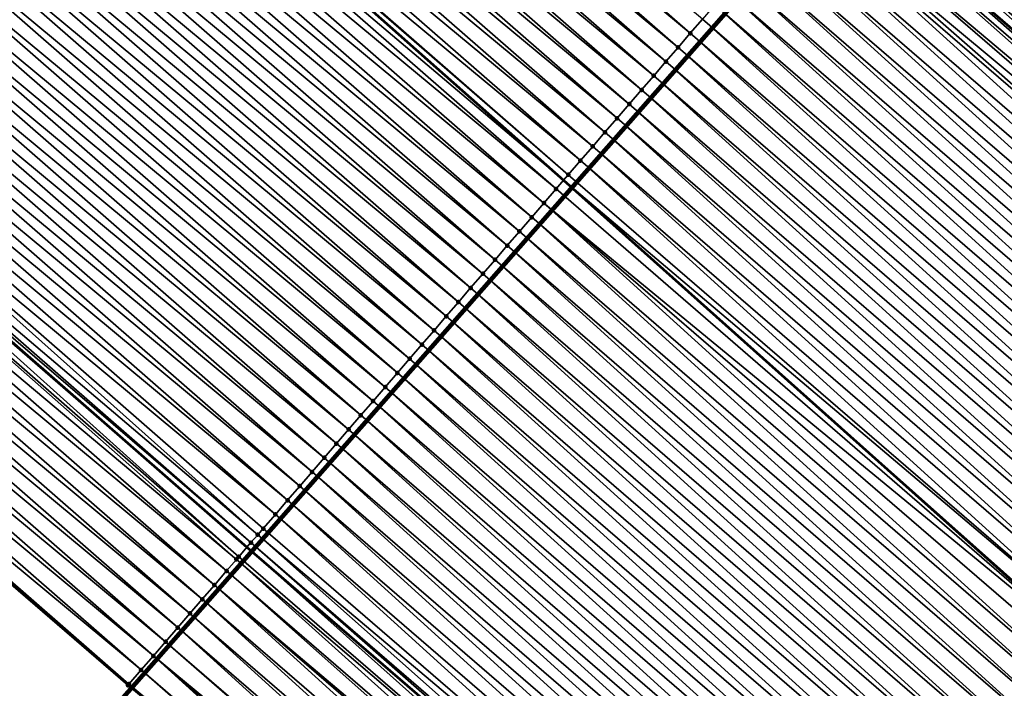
# Model space of a CAD drawing. Header units: feet. Extents: x 2007189 to 2022806, y 818621 to 837694.
# Tile 330 of 656: x 2015428 to 2015454, y 820232 to 820249. Entities that reach past the tile are written whole.
import ezdxf

# ---------------------------------------------------------------- set-up
doc = ezdxf.new("R2010")
doc.units = ezdxf.units.FT
doc.header["$MEASUREMENT"] = 0
for name, color, linetype, lineweight in [('EP_Travel Lane', 172, 'Continuous', 53), ('Notes', 102, 'Continuous', 100), ('Road Shots', 141, 'Continuous', 100), ('Road X-Section', 40, 'Continuous', 13), ('STRIPING', 60, 'Continuous', 53)]:
    doc.layers.add(name, color=color, linetype=linetype, lineweight=lineweight)
doc.layers.add('I-77-MM17-21_SB-Surface-Border', color=7, linetype='Continuous')
doc.layers.add('I-77-MM17-21_SB-Surface-TIN', color=7, linetype='Continuous')

msp = doc.modelspace()

# ---------------------------------------------------------------- linework, layer by layer
at = {"layer": 'EP_Travel Lane'}
for points in [[(2015389.885161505, 820305.9431912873, 254.3724983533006), (2015404.477025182, 820292.9223736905, 254.4036297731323), (2015419.46987167, 820279.6855020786, 254.4127378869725), (2015434.463940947, 820266.4500790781, 254.453842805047), (2015449.413424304, 820253.4036363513, 254.4975981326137), (2015464.557544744, 820240.3403664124, 254.586789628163), (2015479.701666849, 820227.2770950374, 254.6751473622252), (2015494.855067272, 820214.2997339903, 254.7118659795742), (2015510.046053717, 820201.2910212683, 254.8001306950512), (2015525.256119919, 820188.3278856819, 254.9221021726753), (2015540.509567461, 820175.3925680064, 255.0499853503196), (2015555.762980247, 820162.4572798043, 255.1873302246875), (2015570.975721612, 820149.5367180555, 255.3579410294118), (2015586.218726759, 820136.5902218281, 255.5578152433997), (2015601.443424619, 820123.712927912, 255.7737022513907), (2015616.741094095, 820110.8309482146, 255.9642285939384), (2015632.038367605, 820097.9493019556, 256.2039738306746)], [(2015373.59463393, 820288.674517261, 255.097414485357), (2015388.679794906, 820275.0320144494, 255.1113229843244), (2015403.670622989, 820261.7927349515, 255.0589505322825), (2015418.661331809, 820248.5535607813, 255.1276994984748), (2015433.814420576, 820235.3225645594, 255.1719085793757), (2015448.958717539, 820222.2591423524, 255.1719629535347), (2015464.102815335, 820209.1958919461, 255.2725838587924), (2015479.301225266, 820196.1397685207, 255.3186618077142), (2015494.472375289, 820183.1077814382, 255.3854157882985), (2015509.673187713, 820170.093450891, 255.4526870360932), (2015524.887808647, 820157.1123071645, 255.5289592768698), (2015540.102447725, 820144.1311479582, 255.6002777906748), (2015555.367828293, 820131.1649169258, 255.7163127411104), (2015570.611160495, 820118.2181429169, 255.8655700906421), (2015585.913922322, 820105.2753950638, 256.0268994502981), (2015601.211586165, 820092.39342011, 256.2181326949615), (2015616.509401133, 820079.5113178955, 256.3905773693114), (2015631.817988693, 820066.6224757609, 256.5883754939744)]]:
    msp.add_polyline3d(points, dxfattribs=at)
at = {"layer": 'I-77-MM17-21_SB-Surface-Border', "color": 3, "linetype": 'Continuous', "lineweight": -3}
msp.add_polyline3d([(2015506.253118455, 820166.0907158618, 255.4712598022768), (2015491.042118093, 820179.1021394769, 255.3966017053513), (2015475.795062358, 820192.0456046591, 255.3527566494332), (2015460.925912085, 820205.5129805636, 255.2829067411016), (2015446.039547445, 820218.8751959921, 255.226620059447), (2015430.629385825, 820231.6308817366, 255.3459002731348), (2015415.355367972, 820244.8096841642, 255.3395287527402), (2015400.30183446, 820257.9776860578, 255.2618401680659), (2015385.418798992, 820271.3389059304, 255.2415573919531)], dxfattribs=at)
at = {"layer": 'I-77-MM17-21_SB-Surface-TIN', "color": 128, "linetype": 'Continuous', "lineweight": -3}
for points in [[(2015445.680491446, 820249.0767883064, 254.6735055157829), (2015430.683163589, 820262.1683384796, 254.6175505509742), (2015430.352218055, 820261.7935384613, 254.6302163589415)], [(2015445.680491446, 820249.0767883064, 254.6735055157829), (2015446.007113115, 820249.4553623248, 254.6547061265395), (2015430.683163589, 820262.1683384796, 254.6175505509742)], [(2015445.353885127, 820248.6982010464, 254.6845534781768), (2015430.352218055, 820261.7935384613, 254.6302163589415), (2015430.021271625, 820261.4187392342, 254.6437916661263)], [(2015445.353885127, 820248.6982010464, 254.6845534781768), (2015445.680491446, 820249.0767883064, 254.6735055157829), (2015430.352218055, 820261.7935384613, 254.6302163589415)], [(2015445.027265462, 820248.3196252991, 254.7023409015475), (2015430.021271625, 820261.4187392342, 254.6437916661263), (2015429.690325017, 820261.0439401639, 254.6575473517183)], [(2015445.027265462, 820248.3196252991, 254.7023409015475), (2015445.353885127, 820248.6982010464, 254.6845534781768), (2015430.021271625, 820261.4187392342, 254.6437916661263)], [(2015444.700658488, 820247.9410386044, 254.7137196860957), (2015429.690325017, 820261.0439401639, 254.6575473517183), (2015429.35937842, 820260.669141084, 254.6712919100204)], [(2015444.700658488, 820247.9410386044, 254.7137196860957), (2015445.027265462, 820248.3196252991, 254.7023409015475), (2015429.690325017, 820261.0439401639, 254.6575473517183)], [(2015444.374052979, 820247.5624506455, 254.7243585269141), (2015429.35937842, 820260.669141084, 254.6712919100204), (2015429.028431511, 820260.29434228, 254.6853536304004)], [(2015444.374052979, 820247.5624506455, 254.7243585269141), (2015444.700658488, 820247.9410386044, 254.7137196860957), (2015429.35937842, 820260.669141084, 254.6712919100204)], [(2015444.047442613, 820247.1838668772, 254.7374503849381), (2015429.028431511, 820260.29434228, 254.6853536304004), (2015428.697484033, 820259.9195439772, 254.6999916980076)], [(2015444.047442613, 820247.1838668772, 254.7374503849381), (2015444.374052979, 820247.5624506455, 254.7243585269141), (2015429.028431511, 820260.29434228, 254.6853536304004)], [(2015443.720833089, 820246.8052823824, 254.7501171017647), (2015428.697484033, 820259.9195439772, 254.6999916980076), (2015428.366535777, 820259.5447463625, 254.7154206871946)], [(2015443.720833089, 820246.8052823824, 254.7501171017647), (2015444.047442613, 820247.1838668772, 254.7374503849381), (2015428.697484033, 820259.9195439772, 254.6999916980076)], [(2015443.394219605, 820246.4267013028, 254.7647829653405), (2015428.366535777, 820259.5447463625, 254.7154206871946), (2015428.035587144, 820259.1699490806, 254.7312319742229)], [(2015443.394219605, 820246.4267013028, 254.7647829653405), (2015443.720833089, 820246.8052823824, 254.7501171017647), (2015428.366535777, 820259.5447463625, 254.7154206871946)], [(2015443.067600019, 820246.0481254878, 254.7825306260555), (2015428.035587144, 820259.1699490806, 254.7312319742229), (2015427.704640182, 820258.7951503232, 254.7453473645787)], [(2015443.067600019, 820246.0481254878, 254.7825306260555), (2015443.394219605, 820246.4267013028, 254.7647829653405), (2015428.035587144, 820259.1699490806, 254.7312319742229)], [(2015442.740984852, 820245.6695458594, 254.7980461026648), (2015427.704640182, 820258.7951503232, 254.7453473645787), (2015427.373694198, 820258.4203507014, 254.7584691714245)], [(2015442.740984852, 820245.6695458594, 254.7980461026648), (2015443.067600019, 820246.0481254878, 254.7825306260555), (2015427.704640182, 820258.7951503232, 254.7453473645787)], [(2015427.042747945, 820258.0455513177, 254.7718645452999), (2015442.288451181, 820245.1450277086, 254.822943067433), (2015427.338360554, 820258.3803350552, 254.7598993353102)], [(2015442.414361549, 820245.2909732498, 254.8176703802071), (2015427.373694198, 820258.4203507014, 254.7584691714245), (2015427.338360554, 820258.3803350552, 254.7598993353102)], [(2015442.414361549, 820245.2909732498, 254.8176703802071), (2015427.338360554, 820258.3803350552, 254.7598993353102), (2015442.288451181, 820245.1450277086, 254.822943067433)], [(2015442.414361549, 820245.2909732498, 254.8176703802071), (2015442.740984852, 820245.6695458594, 254.7980461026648), (2015427.373694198, 820258.4203507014, 254.7584691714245)], [(2015442.087750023, 820244.9123904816, 254.8313477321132), (2015427.042747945, 820258.0455513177, 254.7718645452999), (2015426.711797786, 820257.670755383, 254.7892246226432)], [(2015442.087750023, 820244.9123904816, 254.8313477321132), (2015442.288451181, 820245.1450277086, 254.822943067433), (2015427.042747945, 820258.0455513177, 254.7718645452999)], [(2015441.761140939, 820244.5338056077, 254.8437924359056), (2015426.711797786, 820257.670755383, 254.7892246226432), (2015426.380852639, 820257.2959550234, 254.8014982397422)], [(2015441.761140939, 820244.5338056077, 254.8437924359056), (2015442.087750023, 820244.9123904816, 254.8313477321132), (2015426.711797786, 820257.670755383, 254.7892246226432)], [(2015441.434531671, 820244.1552208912, 254.8563293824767), (2015426.380852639, 820257.2959550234, 254.8014982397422), (2015426.049899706, 820256.9211615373, 254.8216731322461)], [(2015441.434531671, 820244.1552208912, 254.8563293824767), (2015441.761140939, 820244.5338056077, 254.8437924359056), (2015426.380852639, 820257.2959550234, 254.8014982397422)], [(2015441.107922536, 820243.7766360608, 254.8687995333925), (2015426.049899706, 820256.9211615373, 254.8216731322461), (2015425.718951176, 820256.546364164, 254.8373797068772)], [(2015441.107922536, 820243.7766360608, 254.8687995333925), (2015441.434531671, 820244.1552208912, 254.8563293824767), (2015426.049899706, 820256.9211615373, 254.8216731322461)], [(2015440.781310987, 820243.3980533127, 254.8824886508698), (2015425.718951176, 820256.546364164, 254.8373797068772), (2015425.388001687, 820256.1715676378, 254.8540601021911)], [(2015440.781310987, 820243.3980533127, 254.8824886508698), (2015441.107922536, 820243.7766360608, 254.8687995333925), (2015425.718951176, 820256.546364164, 254.8373797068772)], [(2015440.454704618, 820243.0194660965, 254.8935621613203), (2015425.388001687, 820256.1715676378, 254.8540601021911), (2015425.057054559, 820255.7967690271, 254.8683440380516)], [(2015440.454704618, 820243.0194660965, 254.8935621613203), (2015440.781310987, 820243.3980533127, 254.8824886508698), (2015425.388001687, 820256.1715676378, 254.8540601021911)], [(2015466.377189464, 820242.4492687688, 254.4384674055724), (2015451.559730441, 820255.8910784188, 254.3104001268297), (2015451.233133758, 820255.5124828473, 254.3165825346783)], [(2015440.128092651, 820242.6408837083, 254.9074620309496), (2015425.057054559, 820255.7967690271, 254.8683440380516), (2015424.726104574, 820255.4219729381, 254.8855268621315)], [(2015440.128092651, 820242.6408837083, 254.9074620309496), (2015440.454704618, 820243.0194660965, 254.8935621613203), (2015425.057054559, 820255.7967690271, 254.8683440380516)], [(2015439.801485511, 820242.2622971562, 254.918924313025), (2015424.726104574, 820255.4219729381, 254.8855268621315), (2015424.395156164, 820255.0471754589, 254.9011113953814)], [(2015439.801485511, 820242.2622971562, 254.918924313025), (2015440.128092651, 820242.6408837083, 254.9074620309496), (2015424.726104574, 820255.4219729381, 254.8855268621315)], [(2015466.377189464, 820242.4492687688, 254.4384674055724), (2015451.233133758, 820255.5124828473, 254.3165825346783), (2015450.980578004, 820255.2197838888, 254.3381721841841)], [(2015465.723915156, 820241.6921474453, 254.4917042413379), (2015450.906490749, 820255.1339272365, 254.3461577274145), (2015450.579840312, 820254.7553780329, 254.3794837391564)], [(2015466.050555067, 820242.070705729, 254.4636938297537), (2015450.926695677, 820255.1573417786, 254.3439517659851), (2015450.906490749, 820255.1339272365, 254.3461577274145)], [(2015465.723915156, 820241.6921474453, 254.4917042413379), (2015466.050555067, 820242.070705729, 254.4636938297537), (2015450.906490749, 820255.1339272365, 254.3461577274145)], [(2015466.050555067, 820242.070705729, 254.4636938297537), (2015450.980578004, 820255.2197838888, 254.3381721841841), (2015450.926695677, 820255.1573417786, 254.3439517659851)], [(2015466.050555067, 820242.070705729, 254.4636938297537), (2015466.377189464, 820242.4492687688, 254.4384674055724), (2015450.980578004, 820255.2197838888, 254.3381721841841)], [(2015439.474878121, 820241.8837108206, 254.9305134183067), (2015424.395156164, 820255.0471754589, 254.9011113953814), (2015424.064207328, 820254.6723783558, 254.9171286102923)], [(2015439.474878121, 820241.8837108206, 254.9305134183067), (2015439.801485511, 820242.2622971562, 254.918924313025), (2015424.395156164, 820255.0471754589, 254.9011113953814)], [(2015439.148254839, 820241.5051381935, 254.950127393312), (2015424.064207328, 820254.6723783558, 254.9171286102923), (2015423.73325888, 820254.2975809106, 254.932752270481)], [(2015439.148254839, 820241.5051381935, 254.950127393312), (2015439.474878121, 820241.8837108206, 254.9305134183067), (2015424.064207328, 820254.6723783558, 254.9171286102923)], [(2015465.397268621, 820241.3135948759, 254.5230599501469), (2015450.579840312, 820254.7553780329, 254.3794837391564), (2015450.253194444, 820254.3768248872, 254.4105020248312)], [(2015465.397268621, 820241.3135948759, 254.5230599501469), (2015465.723915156, 820241.6921474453, 254.4917042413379), (2015450.579840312, 820254.7553780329, 254.3794837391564)], [(2015438.821645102, 820241.1265538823, 254.9629014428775), (2015423.73325888, 820254.2975809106, 254.932752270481), (2015423.402309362, 820253.92278441, 254.9494619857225)], [(2015438.821645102, 820241.1265538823, 254.9629014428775), (2015439.148254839, 820241.5051381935, 254.950127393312), (2015423.73325888, 820254.2975809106, 254.932752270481)], [(2015465.070622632, 820240.9350418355, 254.5541399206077), (2015450.253194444, 820254.3768248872, 254.4105020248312), (2015449.926530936, 820253.9982869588, 254.4504283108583)], [(2015465.070622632, 820240.9350418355, 254.5541399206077), (2015465.397268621, 820241.3135948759, 254.5230599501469), (2015450.253194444, 820254.3768248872, 254.4105020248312)], [(2015438.495047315, 820240.7479592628, 254.9696411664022), (2015423.402309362, 820253.92278441, 254.9494619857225), (2015423.071362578, 820253.5479854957, 254.9633968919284)], [(2015438.495047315, 820240.7479592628, 254.9696411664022), (2015438.821645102, 820241.1265538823, 254.9629014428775), (2015423.402309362, 820253.92278441, 254.9494619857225)], [(2015464.74399947, 820240.556469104, 254.5736927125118), (2015449.926530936, 820253.9982869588, 254.4504283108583), (2015449.599887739, 820253.6197315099, 254.4800983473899)], [(2015464.74399947, 820240.556469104, 254.5736927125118), (2015465.070622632, 820240.9350418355, 254.5541399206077), (2015449.926530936, 820253.9982869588, 254.4504283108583)], [(2015438.168440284, 820240.369372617, 254.9810486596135), (2015423.071362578, 820253.5479854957, 254.9633968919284), (2015422.740412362, 820253.1731896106, 254.9808141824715)], [(2015438.168440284, 820240.369372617, 254.9810486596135), (2015438.495047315, 820240.7479592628, 254.9696411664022), (2015423.071362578, 820253.5479854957, 254.9633968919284)], [(2015449.599887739, 820253.6197315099, 254.4800983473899), (2015449.413424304, 820253.4036363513, 254.4975981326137), (2015464.557544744, 820240.3403664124, 254.586789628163)], [(2015464.74399947, 820240.556469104, 254.5736927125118), (2015449.599887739, 820253.6197315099, 254.4800983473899), (2015464.557544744, 820240.3403664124, 254.586789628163)], [(2015464.259898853, 820239.9953795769, 254.6045519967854), (2015449.27324259, 820253.2411777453, 254.5107543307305), (2015448.946596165, 820252.8626250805, 254.5420541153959)], [(2015464.417369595, 820240.1779021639, 254.5966357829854), (2015449.413424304, 820253.4036363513, 254.4975981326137), (2015449.27324259, 820253.2411777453, 254.5107543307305)], [(2015464.259898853, 820239.9953795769, 254.6045519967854), (2015464.417369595, 820240.1779021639, 254.5966357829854), (2015449.27324259, 820253.2411777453, 254.5107543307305)], [(2015464.417369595, 820240.1779021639, 254.5966357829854), (2015464.557544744, 820240.3403664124, 254.586789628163), (2015449.413424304, 820253.4036363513, 254.4975981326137)], [(2015437.841825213, 820239.9907929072, 254.9965163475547), (2015422.740412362, 820253.1731896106, 254.9808141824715), (2015422.409465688, 820252.7983905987, 254.994636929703)], [(2015437.841825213, 820239.9907929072, 254.9965163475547), (2015438.168440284, 820240.369372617, 254.9810486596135), (2015422.740412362, 820253.1731896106, 254.9808141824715)], [(2015437.515206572, 820239.6122162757, 255.0137862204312), (2015422.409465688, 820252.7983905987, 254.994636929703), (2015422.078517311, 820252.4235930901, 255.0101878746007)], [(2015437.515206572, 820239.6122162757, 255.0137862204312), (2015437.841825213, 820239.9907929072, 254.9965163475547), (2015422.409465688, 820252.7983905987, 254.994636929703)], [(2015464.0907582, 820239.7993192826, 254.6102470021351), (2015448.946596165, 820252.8626250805, 254.5420541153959), (2015448.720364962, 820252.600421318, 254.558000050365)], [(2015464.0907582, 820239.7993192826, 254.6102470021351), (2015464.259898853, 820239.9953795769, 254.6045519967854), (2015448.946596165, 820252.8626250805, 254.5420541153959)], [(2015463.437569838, 820239.0421238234, 254.620085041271), (2015448.619971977, 820252.4840532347, 254.5621253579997), (2015448.293371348, 820252.1054610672, 254.570300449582)], [(2015463.764161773, 820239.4207234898, 254.6162998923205), (2015448.720364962, 820252.600421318, 254.558000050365), (2015448.619971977, 820252.4840532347, 254.5621253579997)], [(2015463.437569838, 820239.0421238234, 254.620085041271), (2015463.764161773, 820239.4207234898, 254.6162998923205), (2015448.619971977, 820252.4840532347, 254.5621253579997)], [(2015463.764161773, 820239.4207234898, 254.6162998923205), (2015464.0907582, 820239.7993192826, 254.6102470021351), (2015448.720364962, 820252.600421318, 254.558000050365)], [(2015437.188604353, 820239.2336254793, 255.0227639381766), (2015422.078517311, 820252.4235930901, 255.0101878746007), (2015421.747571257, 820252.048793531, 255.0233816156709)], [(2015437.188604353, 820239.2336254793, 255.0227639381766), (2015437.515206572, 820239.6122162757, 255.0137862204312), (2015422.078517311, 820252.4235930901, 255.0101878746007)], [(2015436.861999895, 820238.8550366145, 255.0328723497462), (2015421.747571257, 820252.048793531, 255.0233816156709), (2015421.416626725, 820251.6739926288, 255.0350313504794)], [(2015436.861999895, 820238.8550366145, 255.0328723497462), (2015437.188604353, 820239.2336254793, 255.0227639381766), (2015421.747571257, 820252.048793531, 255.0233816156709)], [(2015463.110970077, 820238.6635309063, 254.6278213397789), (2015448.293371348, 820252.1054610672, 254.570300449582), (2015447.966768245, 820251.7268710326, 254.5797241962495)], [(2015463.110970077, 820238.6635309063, 254.6278213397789), (2015463.437569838, 820239.0421238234, 254.620085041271), (2015448.293371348, 820252.1054610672, 254.570300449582)], [(2015436.53539352, 820238.4764494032, 255.0439487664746), (2015421.416626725, 820251.6739926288, 255.0350313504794), (2015421.085683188, 820251.2991908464, 255.0456694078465)], [(2015436.53539352, 820238.4764494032, 255.0439487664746), (2015436.861999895, 820238.8550366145, 255.0328723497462), (2015421.416626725, 820251.6739926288, 255.0350313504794)], [(2015462.784356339, 820238.2849500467, 254.6426159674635), (2015447.966768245, 820251.7268710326, 254.5797241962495), (2015447.640157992, 820251.3482871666, 254.5927588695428)], [(2015462.784356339, 820238.2849500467, 254.6426159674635), (2015463.110970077, 820238.6635309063, 254.6278213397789), (2015447.966768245, 820251.7268710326, 254.5797241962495)], [(2015436.208773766, 820238.0978737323, 255.0617809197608), (2015421.085683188, 820251.2991908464, 255.0456694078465), (2015420.754737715, 820250.9243907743, 255.0582734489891)], [(2015436.208773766, 820238.0978737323, 255.0617809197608), (2015436.53539352, 820238.4764494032, 255.0439487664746), (2015421.085683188, 820251.2991908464, 255.0456694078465)], [(2015462.457745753, 820237.9063664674, 254.6558186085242), (2015447.640157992, 820251.3482871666, 254.5927588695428), (2015447.313550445, 820250.9697009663, 254.6044271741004)], [(2015462.457745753, 820237.9063664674, 254.6558186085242), (2015462.784356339, 820238.2849500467, 254.6426159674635), (2015447.640157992, 820251.3482871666, 254.5927588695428)], [(2015435.882155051, 820237.7192971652, 255.0790883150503), (2015420.754737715, 820250.9243907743, 255.0582734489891), (2015420.423793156, 820250.5495898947, 255.0699490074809)], [(2015435.882155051, 820237.7192971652, 255.0790883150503), (2015436.208773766, 820238.0978737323, 255.0617809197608), (2015420.754737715, 820250.9243907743, 255.0582734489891)], [(2015462.131140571, 820237.527778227, 254.6662925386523), (2015447.313550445, 820250.9697009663, 254.6044271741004), (2015446.986945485, 820250.5911125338, 254.6147887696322)], [(2015462.131140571, 820237.527778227, 254.6662925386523), (2015462.457745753, 820237.9063664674, 254.6558186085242), (2015447.313550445, 820250.9697009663, 254.6044271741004)], [(2015461.804531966, 820237.1491929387, 254.6784947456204), (2015446.986945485, 820250.5911125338, 254.6147887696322), (2015446.66033055, 820250.2125327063, 254.6301876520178)], [(2015461.804531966, 820237.1491929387, 254.6784947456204), (2015462.131140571, 820237.527778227, 254.6662925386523), (2015446.986945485, 820250.5911125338, 254.6147887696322)], [(2015435.555546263, 820237.3407120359, 255.091383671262), (2015420.423793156, 820250.5495898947, 255.0699490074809), (2015420.092847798, 820250.1747897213, 255.082436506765)], [(2015435.555546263, 820237.3407120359, 255.091383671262), (2015435.882155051, 820237.7192971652, 255.0790883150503), (2015420.423793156, 820250.5495898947, 255.0699490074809)], [(2015435.228942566, 820236.9621225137, 255.1011072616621), (2015420.092847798, 820250.1747897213, 255.082436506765), (2015419.761904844, 820249.7999874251, 255.0924839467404)], [(2015435.228942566, 820236.9621225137, 255.1011072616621), (2015435.555546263, 820237.3407120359, 255.091383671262), (2015420.092847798, 820250.1747897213, 255.082436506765)], [(2015461.477918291, 820236.7706120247, 254.693257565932), (2015446.66033055, 820250.2125327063, 254.6301876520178), (2015446.33372735, 820249.8339427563, 254.6396608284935)], [(2015461.477918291, 820236.7706120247, 254.693257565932), (2015461.804531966, 820237.1491929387, 254.6784947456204), (2015446.66033055, 820250.2125327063, 254.6301876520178)], [(2015434.902342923, 820236.5835294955, 255.108784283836), (2015419.761904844, 820249.7999874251, 255.0924839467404), (2015419.430963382, 820249.4251838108, 255.1010158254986)], [(2015434.902342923, 820236.5835294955, 255.108784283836), (2015435.228942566, 820236.9621225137, 255.1011072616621), (2015419.761904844, 820249.7999874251, 255.0924839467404)], [(2015461.15131379, 820236.3920231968, 254.7033876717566), (2015446.33372735, 820249.8339427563, 254.6396608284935), (2015446.007113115, 820249.4553623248, 254.6547061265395)], [(2015461.15131379, 820236.3920231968, 254.7033876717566), (2015461.477918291, 820236.7706120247, 254.693257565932), (2015446.33372735, 820249.8339427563, 254.6396608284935)], [(2015434.575741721, 820236.2049378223, 255.1172488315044), (2015419.430963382, 820249.4251838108, 255.1010158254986), (2015419.100021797, 820249.0503803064, 255.1096742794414)], [(2015434.575741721, 820236.2049378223, 255.1172488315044), (2015434.902342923, 820236.5835294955, 255.108784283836), (2015419.430963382, 820249.4251838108, 255.1010158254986)], [(2015460.824701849, 820236.0134407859, 254.7172742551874), (2015446.007113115, 820249.4553623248, 254.6547061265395), (2015445.680491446, 820249.0767883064, 254.6735055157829)], [(2015460.824701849, 820236.0134407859, 254.7172742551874), (2015461.15131379, 820236.3920231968, 254.7033876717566), (2015446.007113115, 820249.4553623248, 254.6547061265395)], [(2015434.103029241, 820235.6570289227, 255.1427312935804), (2015419.100021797, 820249.0503803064, 255.1096742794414), (2015418.769078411, 820248.6755783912, 255.1201594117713)], [(2015434.103029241, 820235.6570289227, 255.1427312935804), (2015434.249127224, 820235.8263576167, 255.1324263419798), (2015419.100021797, 820249.0503803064, 255.1096742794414)], [(2015434.249127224, 820235.8263576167, 255.1324263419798), (2015434.575741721, 820236.2049378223, 255.1172488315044), (2015419.100021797, 820249.0503803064, 255.1096742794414)], [(2015460.498084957, 820235.6348626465, 254.7336612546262), (2015445.680491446, 820249.0767883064, 254.6735055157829), (2015445.353885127, 820248.6982010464, 254.6845534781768)], [(2015460.498084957, 820235.6348626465, 254.7336612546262), (2015460.824701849, 820236.0134407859, 254.7172742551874), (2015445.680491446, 820249.0767883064, 254.6735055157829)], [(2015433.595829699, 820235.0692563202, 255.1973868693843), (2015418.630298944, 820248.5184176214, 255.1298711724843), (2015418.438114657, 820248.3007944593, 255.1513176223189)], [(2015418.630298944, 820248.5184176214, 255.1298711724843), (2015433.814420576, 820235.3225645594, 255.1719085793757), (2015418.661331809, 820248.5535607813, 255.1276994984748)], [(2015433.595829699, 820235.0692563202, 255.1973868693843), (2015433.814420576, 820235.3225645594, 255.1719085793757), (2015418.630298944, 820248.5184176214, 255.1298711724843)], [(2015433.92248954, 820235.4477974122, 255.1593123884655), (2015418.769078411, 820248.6755783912, 255.1201594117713), (2015418.661331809, 820248.5535607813, 255.1276994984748)], [(2015433.92248954, 820235.4477974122, 255.1593123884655), (2015418.661331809, 820248.5535607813, 255.1276994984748), (2015433.814420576, 820235.3225645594, 255.1719085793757)], [(2015433.92248954, 820235.4477974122, 255.1593123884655), (2015434.103029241, 820235.6570289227, 255.1427312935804), (2015418.769078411, 820248.6755783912, 255.1201594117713)], [(2015460.171474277, 820235.2562791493, 254.7469118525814), (2015445.353885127, 820248.6982010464, 254.6845534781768), (2015445.027265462, 820248.3196252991, 254.7023409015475)], [(2015460.171474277, 820235.2562791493, 254.7469118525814), (2015460.498084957, 820235.6348626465, 254.7336612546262), (2015445.353885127, 820248.6982010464, 254.6845534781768)], [(2015433.534088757, 820234.9977119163, 255.2051950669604), (2015418.438114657, 820248.3007944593, 255.1513176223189), (2015418.107133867, 820247.92602557, 255.1997682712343)], [(2015433.534088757, 820234.9977119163, 255.2051950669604), (2015433.595829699, 820235.0692563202, 255.1973868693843), (2015418.438114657, 820248.3007944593, 255.1513176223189)], [(2015459.844860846, 820234.8776980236, 254.7615508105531), (2015445.027265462, 820248.3196252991, 254.7023409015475), (2015444.700658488, 820247.9410386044, 254.7137196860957)], [(2015459.844860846, 820234.8776980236, 254.7615508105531), (2015460.171474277, 820235.2562791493, 254.7469118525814), (2015445.027265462, 820248.3196252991, 254.7023409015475)], [(2015433.269175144, 820234.6907106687, 255.2327921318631), (2015418.107133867, 820247.92602557, 255.1997682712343), (2015417.776169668, 820247.5512420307, 255.2313779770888)], [(2015433.269175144, 820234.6907106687, 255.2327921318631), (2015433.534088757, 820234.9977119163, 255.2051950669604), (2015418.107133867, 820247.92602557, 255.1997682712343)], [(2015459.518245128, 820234.4991188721, 254.7773454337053), (2015444.700658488, 820247.9410386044, 254.7137196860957), (2015444.374052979, 820247.5624506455, 254.7243585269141)], [(2015459.518245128, 820234.4991188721, 254.7773454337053), (2015459.844860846, 820234.8776980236, 254.7615508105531), (2015444.700658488, 820247.9410386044, 254.7137196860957)], [(2015432.94255459, 820234.3121356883, 255.2510285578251), (2015417.776169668, 820247.5512420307, 255.2313779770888), (2015417.445214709, 820247.176450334, 255.2536100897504)], [(2015432.94255459, 820234.3121356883, 255.2510285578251), (2015433.269175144, 820234.6907106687, 255.2327921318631), (2015417.776169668, 820247.5512420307, 255.2313779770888)], [(2015459.191635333, 820234.120534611, 254.7901488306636), (2015444.374052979, 820247.5624506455, 254.7243585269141), (2015444.047442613, 820247.1838668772, 254.7374503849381)], [(2015459.191635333, 820234.120534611, 254.7901488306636), (2015459.518245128, 820234.4991188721, 254.7773454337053), (2015444.374052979, 820247.5624506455, 254.7243585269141)], [(2015432.615940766, 820233.933554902, 255.2658661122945), (2015417.445214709, 820247.176450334, 255.2536100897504), (2015417.114258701, 820246.8016595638, 255.276906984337)], [(2015432.615940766, 820233.933554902, 255.2658661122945), (2015432.94255459, 820234.3121356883, 255.2510285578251), (2015417.445214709, 820247.176450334, 255.2536100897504)], [(2015458.865018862, 820233.7419561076, 254.8063227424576), (2015444.047442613, 820247.1838668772, 254.7374503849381), (2015443.720833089, 820246.8052823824, 254.7501171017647)], [(2015458.865018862, 820233.7419561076, 254.8063227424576), (2015459.191635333, 820234.120534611, 254.7901488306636), (2015444.047442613, 820247.1838668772, 254.7374503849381)], [(2015432.289328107, 820233.5549731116, 255.2801158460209), (2015417.114258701, 820246.8016595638, 255.276906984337), (2015416.783307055, 820246.4268649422, 255.2957767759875)], [(2015432.289328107, 820233.5549731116, 255.2801158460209), (2015432.615940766, 820233.933554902, 255.2658661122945), (2015417.114258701, 820246.8016595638, 255.276906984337)], [(2015458.538400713, 820233.3633790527, 254.8233447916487), (2015443.720833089, 820246.8052823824, 254.7501171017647), (2015443.394219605, 820246.4267013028, 254.7647829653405)], [(2015458.538400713, 820233.3633790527, 254.8233447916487), (2015458.865018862, 820233.7419561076, 254.8063227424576), (2015443.720833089, 820246.8052823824, 254.7501171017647)], [(2015431.962714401, 820233.1763922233, 255.2948937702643), (2015416.783307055, 820246.4268649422, 255.2957767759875), (2015416.452356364, 820246.0520694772, 255.3136769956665)], [(2015431.962714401, 820233.1763922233, 255.2948937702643), (2015432.289328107, 820233.5549731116, 255.2801158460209), (2015416.783307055, 820246.4268649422, 255.2957767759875)], [(2015458.211788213, 820232.984797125, 254.8375141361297), (2015443.394219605, 820246.4267013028, 254.7647829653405), (2015443.067600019, 820246.0481254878, 254.7825306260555)], [(2015458.211788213, 820232.984797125, 254.8375141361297), (2015458.538400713, 820233.3633790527, 254.8233447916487), (2015443.394219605, 820246.4267013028, 254.7647829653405)], [(2015431.636103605, 820232.7978088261, 255.3082028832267), (2015416.452356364, 820246.0520694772, 255.3136769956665), (2015416.12141215, 820245.6772682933, 255.3250028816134)], [(2015431.636103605, 820232.7978088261, 255.3082028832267), (2015431.962714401, 820233.1763922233, 255.2948937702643), (2015416.452356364, 820246.0520694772, 255.3136769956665)], [(2015457.885175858, 820232.6062150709, 254.8516096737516), (2015443.067600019, 820246.0481254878, 254.7825306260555), (2015442.740984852, 820245.6695458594, 254.7980461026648)], [(2015457.885175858, 820232.6062150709, 254.8516096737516), (2015458.211788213, 820232.984797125, 254.8375141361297), (2015443.067600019, 820246.0481254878, 254.7825306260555)], [(2015431.309483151, 820232.4192337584, 255.3263881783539), (2015416.12141215, 820245.6772682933, 255.3250028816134), (2015415.790472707, 820245.302462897, 255.3314864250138)], [(2015431.309483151, 820232.4192337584, 255.3263881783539), (2015431.636103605, 820232.7978088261, 255.3082028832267), (2015416.12141215, 820245.6772682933, 255.3250028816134)], [(2015457.558565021, 820232.2276317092, 254.8649395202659), (2015442.740984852, 820245.6695458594, 254.7980461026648), (2015442.414361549, 820245.2909732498, 254.8176703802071)], [(2015457.558565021, 820232.2276317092, 254.8649395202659), (2015457.885175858, 820232.6062150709, 254.8516096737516), (2015442.740984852, 820245.6695458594, 254.7980461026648)], [(2015430.982872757, 820232.0406500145, 255.3394943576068), (2015415.790472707, 820245.302462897, 255.3314864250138), (2015415.459533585, 820244.9276572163, 255.3376429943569)], [(2015430.982872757, 820232.0406500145, 255.3394943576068), (2015431.309483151, 820232.4192337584, 255.3263881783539), (2015415.790472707, 820245.302462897, 255.3314864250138)], [(2015442.087750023, 820244.9123904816, 254.8313477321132), (2015457.211626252, 820231.8254681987, 254.874728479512), (2015442.288451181, 820245.1450277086, 254.822943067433)], [(2015457.558565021, 820232.2276317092, 254.8649395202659), (2015442.414361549, 820245.2909732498, 254.8176703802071), (2015442.288451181, 820245.1450277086, 254.822943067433)], [(2015457.23196234, 820231.8490413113, 254.8741505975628), (2015442.288451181, 820245.1450277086, 254.822943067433), (2015457.211626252, 820231.8254681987, 254.874728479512)], [(2015457.23196234, 820231.8490413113, 254.8741505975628), (2015457.558565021, 820232.2276317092, 254.8649395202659), (2015442.288451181, 820245.1450277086, 254.822943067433)], [(2015430.629385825, 820231.6308817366, 255.3459002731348), (2015415.459533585, 820244.9276572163, 255.3376429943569), (2015415.355367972, 820244.8096841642, 255.3395287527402)], [(2015430.629385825, 820231.6308817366, 255.3459002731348), (2015430.656276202, 820231.6620543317, 255.3456116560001), (2015415.459533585, 820244.9276572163, 255.3376429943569)], [(2015430.656276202, 820231.6620543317, 255.3456116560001), (2015430.982872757, 820232.0406500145, 255.3394943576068), (2015415.459533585, 820244.9276572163, 255.3376429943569)], [(2015441.761140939, 820244.5338056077, 254.8437924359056), (2015457.211626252, 820231.8254681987, 254.874728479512), (2015442.087750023, 820244.9123904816, 254.8313477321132)], [(2015456.57875437, 820231.0918627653, 254.893889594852), (2015441.761140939, 820244.5338056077, 254.8437924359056), (2015441.434531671, 820244.1552208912, 254.8563293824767)], [(2015456.90535952, 820231.4704510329, 254.8834315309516), (2015457.211626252, 820231.8254681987, 254.874728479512), (2015441.761140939, 820244.5338056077, 254.8437924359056)], [(2015456.57875437, 820231.0918627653, 254.893889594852), (2015456.90535952, 820231.4704510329, 254.8834315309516), (2015441.761140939, 820244.5338056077, 254.8437924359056)], [(2015456.252133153, 820230.7132883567, 254.9124606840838), (2015441.434531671, 820244.1552208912, 254.8563293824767), (2015441.107922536, 820243.7766360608, 254.8687995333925)], [(2015456.252133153, 820230.7132883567, 254.9124606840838), (2015456.57875437, 820231.0918627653, 254.893889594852), (2015441.434531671, 820244.1552208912, 254.8563293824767)], [(2015455.925518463, 820230.3347083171, 254.9277352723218), (2015441.107922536, 820243.7766360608, 254.8687995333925), (2015440.781310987, 820243.3980533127, 254.8824886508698)], [(2015455.925518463, 820230.3347083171, 254.9277352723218), (2015456.252133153, 820230.7132883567, 254.9124606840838), (2015441.107922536, 820243.7766360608, 254.8687995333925)], [(2015455.59890789, 820229.9561247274, 254.9409317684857), (2015440.781310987, 820243.3980533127, 254.8824886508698), (2015440.454704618, 820243.0194660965, 254.8935621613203)], [(2015455.59890789, 820229.9561247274, 254.9409317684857), (2015455.925518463, 820230.3347083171, 254.9277352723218), (2015440.781310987, 820243.3980533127, 254.8824886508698)], [(2015455.27230399, 820229.5775353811, 254.9507584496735), (2015440.454704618, 820243.0194660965, 254.8935621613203), (2015440.128092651, 820242.6408837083, 254.9074620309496)], [(2015455.27230399, 820229.5775353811, 254.9507584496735), (2015455.59890789, 820229.9561247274, 254.9409317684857), (2015440.454704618, 820243.0194660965, 254.8935621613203)], [(2015454.945694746, 820229.1989506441, 254.9632832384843), (2015440.128092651, 820242.6408837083, 254.9074620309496), (2015439.801485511, 820242.2622971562, 254.918924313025)], [(2015454.945694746, 820229.1989506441, 254.9632832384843), (2015455.27230399, 820229.5775353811, 254.9507584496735), (2015440.128092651, 820242.6408837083, 254.9074620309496)], [(2015454.619084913, 820228.8203664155, 254.9761058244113), (2015439.801485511, 820242.2622971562, 254.918924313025), (2015439.474878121, 820241.8837108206, 254.9305134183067)], [(2015454.619084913, 820228.8203664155, 254.9761058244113), (2015454.945694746, 820229.1989506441, 254.9632832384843), (2015439.801485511, 820242.2622971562, 254.918924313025)], [(2015454.292468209, 820228.4417881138, 254.9923978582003), (2015439.474878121, 820241.8837108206, 254.9305134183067), (2015439.148254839, 820241.5051381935, 254.950127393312)], [(2015454.292468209, 820228.4417881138, 254.9923978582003), (2015454.619084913, 820228.8203664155, 254.9761058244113), (2015439.474878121, 820241.8837108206, 254.9305134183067)], [(2015453.965858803, 820228.0632035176, 255.0050050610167), (2015439.148254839, 820241.5051381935, 254.950127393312), (2015438.821645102, 820241.1265538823, 254.9629014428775)], [(2015453.965858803, 820228.0632035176, 255.0050050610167), (2015454.292468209, 820228.4417881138, 254.9923978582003), (2015439.148254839, 820241.5051381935, 254.950127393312)], [(2015453.639250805, 820227.6846177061, 255.0169009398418), (2015438.821645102, 820241.1265538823, 254.9629014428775), (2015438.495047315, 820240.7479592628, 254.9696411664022)], [(2015453.639250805, 820227.6846177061, 255.0169009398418), (2015453.965858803, 820228.0632035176, 255.0050050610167), (2015438.821645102, 820241.1265538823, 254.9629014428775)], [(2015453.31264668, 820227.3060285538, 255.0268411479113), (2015438.495047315, 820240.7479592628, 254.9696411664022), (2015438.168440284, 820240.369372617, 254.9810486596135)], [(2015453.31264668, 820227.3060285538, 255.0268411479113), (2015453.639250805, 820227.6846177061, 255.0169009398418), (2015438.495047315, 820240.7479592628, 254.9696411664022)], [(2015452.986038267, 820226.9274431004, 255.0389466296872), (2015438.168440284, 820240.369372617, 254.9810486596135), (2015437.841825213, 820239.9907929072, 254.9965163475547)], [(2015452.986038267, 820226.9274431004, 255.0389466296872), (2015453.31264668, 820227.3060285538, 255.0268411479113), (2015438.168440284, 820240.369372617, 254.9810486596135)], [(2015452.659429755, 820226.5488577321, 255.0511019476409), (2015437.841825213, 820239.9907929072, 254.9965163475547), (2015437.515206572, 820239.6122162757, 255.0137862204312)], [(2015452.659429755, 820226.5488577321, 255.0511019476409), (2015452.986038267, 820226.9274431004, 255.0389466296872), (2015437.841825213, 820239.9907929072, 254.9965163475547)], [(2015452.332822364, 820226.1702713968, 255.0626911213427), (2015437.515206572, 820239.6122162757, 255.0137862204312), (2015437.188604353, 820239.2336254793, 255.0227639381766)], [(2015452.332822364, 820226.1702713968, 255.0626911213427), (2015452.659429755, 820226.5488577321, 255.0511019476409), (2015437.515206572, 820239.6122162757, 255.0137862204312)], [(2015452.006213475, 820225.7916863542, 255.0750371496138), (2015437.188604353, 820239.2336254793, 255.0227639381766), (2015436.861999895, 820238.8550366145, 255.0328723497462)], [(2015452.006213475, 820225.7916863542, 255.0750371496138), (2015452.332822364, 820226.1702713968, 255.0626911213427), (2015437.188604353, 820239.2336254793, 255.0227639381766)], [(2015451.6796098, 820225.413096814, 255.084750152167), (2015436.861999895, 820238.8550366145, 255.0328723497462), (2015436.53539352, 820238.4764494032, 255.0439487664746)], [(2015451.6796098, 820225.413096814, 255.084750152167), (2015452.006213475, 820225.7916863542, 255.0750371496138), (2015436.861999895, 820238.8550366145, 255.0328723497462)], [(2015451.353002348, 820225.0345105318, 255.0963705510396), (2015436.53539352, 820238.4764494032, 255.0439487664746), (2015436.208773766, 820238.0978737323, 255.0617809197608)], [(2015451.353002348, 820225.0345105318, 255.0963705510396), (2015451.6796098, 820225.413096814, 255.084750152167), (2015436.53539352, 820238.4764494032, 255.0439487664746)], [(2015451.026393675, 820224.6559253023, 255.108607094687), (2015436.208773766, 820238.0978737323, 255.0617809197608), (2015435.882155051, 820237.7192971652, 255.0790883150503)], [(2015451.026393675, 820224.6559253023, 255.108607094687), (2015451.353002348, 820225.0345105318, 255.0963705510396), (2015436.208773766, 820238.0978737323, 255.0617809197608)], [(2015450.699781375, 820224.2773432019, 255.122675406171), (2015435.882155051, 820237.7192971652, 255.0790883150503), (2015435.555546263, 820237.3407120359, 255.091383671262)], [(2015450.699781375, 820224.2773432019, 255.122675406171), (2015451.026393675, 820224.6559253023, 255.108607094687), (2015435.882155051, 820237.7192971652, 255.0790883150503)], [(2015450.373175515, 820223.8987555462, 255.1334916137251), (2015435.555546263, 820237.3407120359, 255.091383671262), (2015435.228942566, 820236.9621225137, 255.1011072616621)], [(2015450.373175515, 820223.8987555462, 255.1334916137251), (2015450.699781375, 820224.2773432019, 255.122675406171), (2015435.555546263, 820237.3407120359, 255.091383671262)], [(2015450.046573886, 820223.5201642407, 255.1421714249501), (2015435.228942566, 820236.9621225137, 255.1011072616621), (2015434.902342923, 820236.5835294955, 255.108784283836)], [(2015450.046573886, 820223.5201642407, 255.1421714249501), (2015450.373175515, 820223.8987555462, 255.1334916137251), (2015435.228942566, 820236.9621225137, 255.1011072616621)], [(2015449.719967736, 820223.1415768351, 255.1531340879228), (2015434.902342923, 820236.5835294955, 255.108784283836), (2015434.575741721, 820236.2049378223, 255.1172488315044)], [(2015449.719967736, 820223.1415768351, 255.1531340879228), (2015450.046573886, 820223.5201642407, 255.1421714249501), (2015434.902342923, 820236.5835294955, 255.108784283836)], [(2015449.393372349, 820222.7629801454, 255.1586619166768), (2015434.575741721, 820236.2049378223, 255.1172488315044), (2015434.249127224, 820235.8263576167, 255.1324263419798)], [(2015449.393372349, 820222.7629801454, 255.1586619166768), (2015449.719967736, 820223.1415768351, 255.1531340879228), (2015434.575741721, 820236.2049378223, 255.1172488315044)], [(2015449.393372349, 820222.7629801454, 255.1586619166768), (2015434.249127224, 820235.8263576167, 255.1324263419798), (2015434.103029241, 820235.6570289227, 255.1427312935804)], [(2015449.066772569, 820222.384387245, 255.1664079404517), (2015434.103029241, 820235.6570289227, 255.1427312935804), (2015433.92248954, 820235.4477974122, 255.1593123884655)], [(2015449.066772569, 820222.384387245, 255.1664079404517), (2015449.393372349, 820222.7629801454, 255.1586619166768), (2015434.103029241, 820235.6570289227, 255.1427312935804)], [(2015448.740154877, 820222.0058097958, 255.1831990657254), (2015433.814420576, 820235.3225645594, 255.1719085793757), (2015433.595829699, 820235.0692563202, 255.1973868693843)], [(2015433.92248954, 820235.4477974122, 255.1593123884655), (2015433.814420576, 820235.3225645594, 255.1719085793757), (2015448.958717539, 820222.2591423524, 255.1719629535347)], [(2015448.740154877, 820222.0058097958, 255.1831990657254), (2015448.958717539, 820222.2591423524, 255.1719629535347), (2015433.814420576, 820235.3225645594, 255.1719085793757)], [(2015449.066772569, 820222.384387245, 255.1664079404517), (2015433.92248954, 820235.4477974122, 255.1593123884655), (2015448.958717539, 820222.2591423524, 255.1719629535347)], [(2015448.740154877, 820222.0058097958, 255.1831990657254), (2015433.595829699, 820235.0692563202, 255.1973868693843), (2015433.534088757, 820234.9977119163, 255.2051950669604)], [(2015448.413537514, 820221.6272320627, 255.1998239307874), (2015433.534088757, 820234.9977119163, 255.2051950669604), (2015433.269175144, 820234.6907106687, 255.2327921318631)], [(2015448.413537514, 820221.6272320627, 255.1998239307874), (2015448.740154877, 820222.0058097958, 255.1831990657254), (2015433.534088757, 820234.9977119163, 255.2051950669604)], [(2015448.22403636, 820221.4075648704, 255.2047274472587), (2015433.269175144, 820234.6907106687, 255.2327921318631), (2015432.94255459, 820234.3121356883, 255.2510285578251)], [(2015448.22403636, 820221.4075648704, 255.2047274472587), (2015448.413537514, 820221.6272320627, 255.1998239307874), (2015433.269175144, 820234.6907106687, 255.2327921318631)], [(2015447.760356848, 820220.8700299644, 255.2057754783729), (2015432.94255459, 820234.3121356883, 255.2510285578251), (2015432.615940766, 820233.933554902, 255.2658661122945)], [(2015447.760356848, 820220.8700299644, 255.2057754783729), (2015448.086942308, 820221.248635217, 255.2052603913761), (2015432.94255459, 820234.3121356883, 255.2510285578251)], [(2015448.086942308, 820221.248635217, 255.2052603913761), (2015448.22403636, 820221.4075648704, 255.2047274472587), (2015432.94255459, 820234.3121356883, 255.2510285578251)], [(2015447.433760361, 820220.4914342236, 255.2118588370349), (2015432.615940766, 820233.933554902, 255.2658661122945), (2015432.289328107, 820233.5549731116, 255.2801158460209)], [(2015447.433760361, 820220.4914342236, 255.2118588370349), (2015447.760356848, 820220.8700299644, 255.2057754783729), (2015432.615940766, 820233.933554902, 255.2658661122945)], [(2015447.107155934, 820220.1128453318, 255.2219514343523), (2015432.289328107, 820233.5549731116, 255.2801158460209), (2015431.962714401, 820233.1763922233, 255.2948937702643)], [(2015447.107155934, 820220.1128453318, 255.2219514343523), (2015447.433760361, 820220.4914342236, 255.2118588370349), (2015432.289328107, 820233.5549731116, 255.2801158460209)], [(2015446.780562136, 820219.7342472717, 255.2266769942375), (2015431.962714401, 820233.1763922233, 255.2948937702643), (2015431.636103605, 820232.7978088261, 255.3082028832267)], [(2015446.780562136, 820219.7342472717, 255.2266769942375), (2015447.107155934, 820220.1128453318, 255.2219514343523), (2015431.962714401, 820233.1763922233, 255.2948937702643)], [(2015446.717536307, 820219.6611826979, 255.2268393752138), (2015431.636103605, 820232.7978088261, 255.3082028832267), (2015431.309483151, 820232.4192337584, 255.3263881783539)], [(2015446.717536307, 820219.6611826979, 255.2268393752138), (2015446.780562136, 820219.7342472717, 255.2266769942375), (2015431.636103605, 820232.7978088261, 255.3082028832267)], [(2015446.127395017, 820218.9770334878, 255.2257879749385), (2015431.309483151, 820232.4192337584, 255.3263881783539), (2015430.982872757, 820232.0406500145, 255.3394943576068)], [(2015446.127395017, 820218.9770334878, 255.2257879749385), (2015446.453978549, 820219.3556404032, 255.2262463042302), (2015431.309483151, 820232.4192337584, 255.3263881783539)], [(2015446.453978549, 820219.3556404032, 255.2262463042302), (2015446.717536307, 820219.6611826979, 255.2268393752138), (2015431.309483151, 820232.4192337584, 255.3263881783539)], [(2015446.039547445, 820218.8751959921, 255.226620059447), (2015430.982872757, 820232.0406500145, 255.3394943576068), (2015430.656276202, 820231.6620543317, 255.3456116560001)], [(2015446.039547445, 820218.8751959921, 255.226620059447), (2015446.127395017, 820218.9770334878, 255.2257879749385), (2015430.982872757, 820232.0406500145, 255.3394943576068)], [(2015446.039547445, 820218.8751959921, 255.226620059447), (2015430.656276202, 820231.6620543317, 255.3456116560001), (2015430.629385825, 820231.6308817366, 255.3459002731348)]]:
    msp.add_3dface(points, dxfattribs=at)
at = {"layer": 'Notes'}
msp.add_line((2015452.380185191, 820256.1679694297), (2015427.759986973, 820228.1954056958), dxfattribs=at)
at = {"layer": 'Road Shots', "lineweight": 100}
for p in [(2015445.680491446, 820249.0767883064, 254.6735055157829), (2015445.353885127, 820248.6982010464, 254.6845534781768), (2015445.027265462, 820248.3196252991, 254.7023409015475), (2015444.700658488, 820247.9410386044, 254.7137196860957), (2015444.374052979, 820247.5624506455, 254.7243585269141), (2015444.047442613, 820247.1838668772, 254.7374503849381), (2015443.720833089, 820246.8052823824, 254.7501171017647), (2015443.394219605, 820246.4267013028, 254.7647829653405), (2015443.067600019, 820246.0481254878, 254.7825306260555), (2015442.740984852, 820245.6695458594, 254.7980461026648), (2015442.414361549, 820245.2909732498, 254.8176703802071), (2015442.087750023, 820244.9123904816, 254.8313477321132), (2015441.761140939, 820244.5338056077, 254.8437924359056), (2015441.434531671, 820244.1552208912, 254.8563293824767), (2015441.107922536, 820243.7766360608, 254.8687995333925), (2015440.781310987, 820243.3980533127, 254.8824886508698), (2015440.454704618, 820243.0194660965, 254.8935621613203), (2015440.128092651, 820242.6408837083, 254.9074620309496), (2015439.801485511, 820242.2622971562, 254.918924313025), (2015439.474878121, 820241.8837108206, 254.9305134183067), (2015439.148254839, 820241.5051381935, 254.950127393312), (2015438.821645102, 820241.1265538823, 254.9629014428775), (2015438.495047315, 820240.7479592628, 254.9696411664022), (2015438.168440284, 820240.369372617, 254.9810486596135), (2015437.841825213, 820239.9907929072, 254.9965163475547), (2015437.515206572, 820239.6122162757, 255.0137862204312), (2015437.188604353, 820239.2336254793, 255.0227639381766), (2015436.861999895, 820238.8550366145, 255.0328723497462), (2015436.53539352, 820238.4764494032, 255.0439487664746), (2015436.208773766, 820238.0978737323, 255.0617809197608), (2015435.882155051, 820237.7192971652, 255.0790883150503), (2015435.555546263, 820237.3407120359, 255.091383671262), (2015435.228942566, 820236.9621225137, 255.1011072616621), (2015434.902342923, 820236.5835294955, 255.108784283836), (2015434.575741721, 820236.2049378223, 255.1172488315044), (2015434.249127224, 820235.8263576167, 255.1324263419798), (2015434.103029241, 820235.6570289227, 255.1427312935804), (2015433.92248954, 820235.4477974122, 255.1593123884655), (2015433.595829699, 820235.0692563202, 255.1973868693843), (2015433.534088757, 820234.9977119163, 255.2051950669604), (2015433.269175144, 820234.6907106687, 255.2327921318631), (2015432.94255459, 820234.3121356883, 255.2510285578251), (2015432.615940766, 820233.933554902, 255.2658661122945), (2015432.289328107, 820233.5549731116, 255.2801158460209), (2015431.962714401, 820233.1763922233, 255.2948937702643), (2015431.636103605, 820232.7978088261, 255.3082028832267), (2015431.309483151, 820232.4192337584, 255.3263881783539), (2015430.982872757, 820232.0406500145, 255.3394943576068), (2015430.629385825, 820231.6308817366, 255.3459002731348), (2015430.656276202, 820231.6620543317, 255.3456116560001)]:
    msp.add_point(p, dxfattribs=at)
at = {"layer": 'Road X-Section', "extrusion": (0.7572096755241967, -0.6531666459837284, 0.002615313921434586), "elevation": 990356.2974556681, "flags": 128}
msp.add_lwpolyline([(1937538.058804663, -2335.790200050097), (1937537.558804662, -2335.784017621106), (1937537.172207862, -2335.762427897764), (1937537.089731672, -2335.756648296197), (1937537.058804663, -2335.754442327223), (1937536.558804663, -2335.721116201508), (1937536.058804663, -2335.690097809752), (1937535.558804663, -2335.650171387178), (1937535.058804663, -2335.620501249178), (1937534.558804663, -2335.589845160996), (1937534.058804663, -2335.558545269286), (1937533.712493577, -2335.542599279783), (1937533.558804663, -2335.538473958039), (1937533.058804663, -2335.530298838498), (1937532.558804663, -2335.520875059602), (1937532.058804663, -2335.507840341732), (1937531.558804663, -2335.496171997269), (1937531.058804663, -2335.4858103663), (1937530.558804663, -2335.470411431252), (1937530.058804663, -2335.460938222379), (1937529.558804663, -2335.445892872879), (1937529.058804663, -2335.427093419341), (1937528.558804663, -2335.416045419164), (1937528.058804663, -2335.398257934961), (1937527.558804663, -2335.386879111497), (1937527.058804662, -2335.376240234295), (1937526.558804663, -2335.363148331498), (1937526.058804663, -2335.350481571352), (1937525.558804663, -2335.33581565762), (1937525.058804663, -2335.318067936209), (1937524.558804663, -2335.302552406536), (1937524.058804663, -2335.282928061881), (1937523.558804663, -2335.269250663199), (1937523.058804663, -2335.256805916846), (1937522.558804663, -2335.244268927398), (1937522.058804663, -2335.231798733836), (1937521.558804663, -2335.218109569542), (1937521.058804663, -2335.207036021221), (1937520.558804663, -2335.193136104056), (1937520.058804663, -2335.181673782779), (1937519.558804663, -2335.170084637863), (1937519.058804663, -2335.150470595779), (1937518.558804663, -2335.137696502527), (1937518.058804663, -2335.130956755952), (1937517.558804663, -2335.119549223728), (1937517.058804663, -2335.104081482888), (1937516.558804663, -2335.086811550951), (1937516.058804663, -2335.077833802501), (1937515.558804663, -2335.067725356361), (1937515.058804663, -2335.056648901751), (1937514.558804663, -2335.03881668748), (1937514.058804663, -2335.021509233), (1937513.558804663, -2335.009213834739), (1937513.058804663, -2334.999490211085), (1937512.558804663, -2334.991813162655), (1937512.058804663, -2334.98334858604), (1937511.558804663, -2334.968171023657), (1937511.335160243, -2334.957866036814), (1937511.058804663, -2334.941284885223), (1937510.558804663, -2334.903210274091), (1937510.4643031, -2334.895402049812), (1937510.058804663, -2334.867804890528), (1937509.558804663, -2334.849568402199), (1937509.058804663, -2334.834730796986), (1937508.558804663, -2334.820481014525), (1937508.058804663, -2334.805703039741), (1937507.558804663, -2334.792393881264), (1937507.058804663, -2334.774208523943), (1937506.558804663, -2334.761102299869), (1937506.058804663, -2334.754984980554), (1937506.017636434, -2334.754696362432)], dxfattribs=at)
at = {"layer": 'Road X-Section', "extrusion": (0.757209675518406, -0.6531666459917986, 0.002615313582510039), "elevation": 990376.2974372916, "flags": 128}
msp.add_lwpolyline([(1937537.558814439, -2335.714103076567), (1937537.058814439, -2335.688876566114), (1937536.558814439, -2335.660866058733), (1937536.058814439, -2335.62951024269), (1937535.558814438, -2335.598430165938), (1937535.058814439, -2335.578877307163), (1937534.558814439, -2335.555934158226), (1937534.317751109, -2335.548017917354), (1937534.058814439, -2335.542322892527), (1937533.558814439, -2335.536269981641), (1937533.058814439, -2335.532484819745), (1937532.558814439, -2335.524748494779), (1937532.058814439, -2335.509953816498), (1937531.558814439, -2335.496751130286), (1937531.058814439, -2335.486277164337), (1937530.558814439, -2335.474074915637), (1937530.058814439, -2335.459312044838), (1937529.558814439, -2335.449181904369), (1937529.058814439, -2335.435295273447), (1937528.558814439, -2335.418908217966), (1937528.058814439, -2335.405657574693), (1937527.558814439, -2335.391018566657), (1937527.058814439, -2335.375223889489), (1937526.558814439, -2335.362420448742), (1937526.058814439, -2335.346246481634), (1937525.558814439, -2335.329224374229), (1937525.058814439, -2335.31505498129), (1937524.558814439, -2335.300959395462), (1937524.058814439, -2335.28762950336), (1937523.558814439, -2335.278418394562), (1937523.058814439, -2335.269137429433), (1937522.558814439, -2335.258679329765), (1937522.058814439, -2335.240108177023), (1937521.558814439, -2335.224833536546), (1937521.058814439, -2335.21163699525), (1937520.558814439, -2335.201810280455), (1937520.058814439, -2335.189285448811), (1937519.558814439, -2335.176462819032), (1937519.058814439, -2335.160170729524), (1937518.558814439, -2335.147563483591), (1937518.058814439, -2335.135667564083), (1937517.558814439, -2335.125727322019), (1937517.058814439, -2335.113621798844), (1937516.558814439, -2335.10146643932), (1937516.058814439, -2335.089877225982), (1937515.558814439, -2335.077531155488), (1937515.058814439, -2335.067818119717), (1937514.558814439, -2335.056197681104), (1937514.058814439, -2335.043961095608), (1937513.558814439, -2335.029892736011), (1937513.058814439, -2335.019076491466), (1937512.558814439, -2335.010396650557), (1937512.058814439, -2334.999433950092), (1937511.558814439, -2334.993906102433), (1937511.058814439, -2334.986160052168), (1937510.558814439, -2334.969368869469), (1937510.058814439, -2334.952743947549), (1937509.76870349, -2334.947840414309), (1937509.558814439, -2334.94730746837), (1937509.058814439, -2334.946792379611), (1937508.558814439, -2334.940709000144), (1937508.058814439, -2334.930616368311), (1937507.558814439, -2334.925890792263), (1937507.462322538, -2334.925728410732), (1937507.058814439, -2334.926321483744), (1937506.558814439, -2334.926779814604), (1937506.424322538, -2334.925947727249)], dxfattribs=at)
at = {"layer": 'STRIPING'}
msp.add_polyline3d([(2015382.622167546, 820298.2441160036, 254.6940141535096), (2015397.468807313, 820284.9856182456, 254.7425132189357), (2015412.386553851, 820271.6636199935, 254.7166800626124), (2015427.338360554, 820258.3803350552, 254.7598993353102), (2015442.288451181, 820245.1450277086, 254.822943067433), (2015457.211626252, 820231.8254681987, 254.874728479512), (2015472.052811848, 820218.4110280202, 254.968703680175), (2015487.234605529, 820205.4024479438, 255.0134364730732), (2015502.425636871, 820192.3936967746, 255.0839685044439), (2015517.622034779, 820179.3947655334, 255.1735788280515), (2015532.827536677, 820166.4031290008, 255.2741226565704), (2015548.033039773, 820153.4114914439, 255.3743408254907), (2015563.271381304, 820140.4680362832, 255.5328350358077), (2015578.514649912, 820127.521316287, 255.6919307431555), (2015593.777782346, 820114.611797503, 255.8967356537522), (2015609.075308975, 820101.7299380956, 256.105017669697), (2015624.37286791, 820088.8480514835, 256.3092863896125), (2015639.672210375, 820075.9724899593, 256.531018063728)], dxfattribs=at)

doc.saveas('drawing.dxf')
